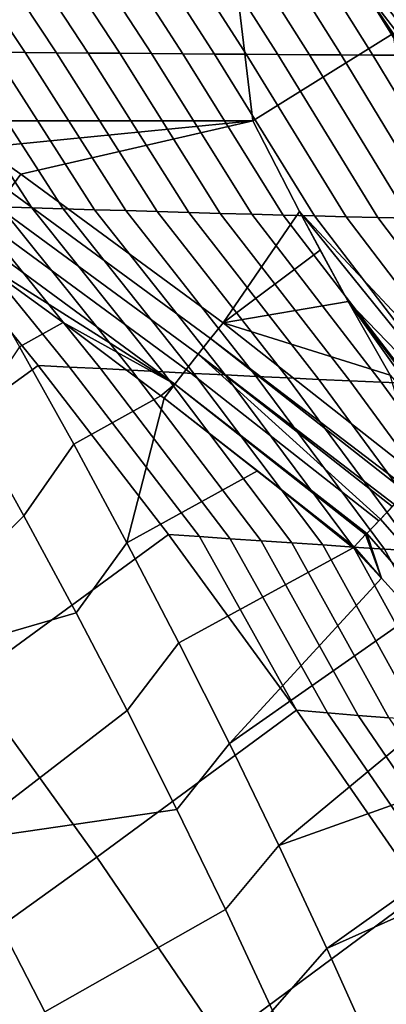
# Model space of a CAD drawing. Header units: metres. Extents: x -109 to 109, y -100 to 58.
# Tile 293 of 642: x -15.58 to -14.47, y -26.48 to -23.49. Entities that reach past the tile are written whole.
import ezdxf

# ---------------------------------------------------------------- set-up
doc = ezdxf.new("R2010")
doc.units = ezdxf.units.M
doc.layers.add('solid_21_062_100_XXX', color=7, linetype='CONTINUOUS')

msp = doc.modelspace()

# ---------------------------------------------------------------- linework, layer by layer
at = {"layer": 'solid_21_062_100_XXX'}
for points in [[(-15.941852, -23.708986, 25.997431), (-15.812408, -23.799999, 25.997431), (-15.50798, -21.937973, 25.997431), (-15.97233, -21.099678, 25.997431)], [(-15.812408, -23.799999, 25.997431), (-14.874475, -23.799999, 25.997431), (-14.999669, -22.750372, 25.997431), (-15.50798, -21.937973, 25.997431)], [(-14.874475, -23.799999, 25.997431), (-14.448833, -23.53458, 25.997431), (-14.999669, -22.750372, 25.997431)], [(-14.44881, -23.534613, 26.844654), (-14.999651, -22.750401, 26.844654), (-14.999669, -22.750372, 25.997431), (-14.448833, -23.53458, 25.997431)], [(-14.556149, -23.375662, 27.018965), (-14.999651, -22.750401, 26.844654), (-14.44881, -23.534613, 26.844654)], [(-15.661621, -23.591179, -19.33008), (-15.969094, -23.13274, -19.679108), (-15.872835, -23.131668, -19.685074), (-15.565894, -23.592136, -19.33811)], [(-15.565894, -23.592136, -19.33811), (-15.872835, -23.131668, -19.685074), (-15.776541, -23.130571, -19.691031), (-15.470127, -23.593052, -19.346142)], [(-15.470127, -23.593052, -19.346142), (-15.776541, -23.130571, -19.691031), (-15.680213, -23.129446, -19.696978), (-15.374319, -23.593925, -19.354174)], [(-15.374319, -23.593925, -19.354174), (-15.680213, -23.129446, -19.696978), (-15.583851, -23.128294, -19.702913), (-15.278472, -23.594757, -19.362206)], [(-15.278472, -23.594757, -19.362206), (-15.583851, -23.128294, -19.702913), (-15.487454, -23.127115, -19.708841), (-15.182586, -23.595547, -19.370239)], [(-15.182586, -23.595547, -19.370239), (-15.487454, -23.127115, -19.708841), (-15.391026, -23.125912, -19.714756), (-15.086661, -23.596296, -19.378271)], [(-15.086661, -23.596296, -19.378271), (-15.391026, -23.125912, -19.714756), (-15.294566, -23.12468, -19.720663), (-14.990699, -23.597002, -19.386305)], [(-14.990699, -23.597002, -19.386305), (-15.294566, -23.12468, -19.720663), (-15.198073, -23.123423, -19.726559), (-14.894698, -23.597668, -19.394337)], [(-14.894698, -23.597668, -19.394337), (-15.198073, -23.123423, -19.726559), (-15.101548, -23.122139, -19.732443), (-14.798661, -23.598291, -19.402369)], [(-14.798661, -23.598291, -19.402369), (-15.101548, -23.122139, -19.732443), (-15.004993, -23.120831, -19.738317), (-14.702587, -23.598873, -19.4104)], [(-14.702587, -23.598873, -19.4104), (-15.004993, -23.120831, -19.738317), (-14.908406, -23.119495, -19.744183), (-14.606477, -23.599415, -19.41843)], [(-14.606477, -23.599415, -19.41843), (-14.908406, -23.119495, -19.744183), (-14.81179, -23.118134, -19.750036), (-14.51033, -23.599915, -19.426458)], [(-14.51033, -23.599915, -19.426458), (-14.81179, -23.118134, -19.750036), (-14.715142, -23.116747, -19.755878), (-14.414147, -23.600374, -19.434486)], [(-14.414147, -23.600374, -19.434486), (-14.715142, -23.116747, -19.755878), (-14.618465, -23.115334, -19.761711), (-14.31793, -23.600792, -19.442514)], [(-14.31793, -23.600792, -19.442514), (-14.618465, -23.115334, -19.761711), (-14.52176, -23.113895, -19.767532), (-14.221679, -23.601168, -19.450539)], [(-14.221679, -23.601168, -19.450539), (-14.52176, -23.113895, -19.767532), (-14.425025, -23.112432, -19.773344), (-14.125392, -23.601503, -19.458563)], [(-13.894753, -24.051748, 27.529186), (-14.464581, -23.309134, 27.529186), (-14.507099, -23.340025, 27.362629), (-13.935596, -24.084824, 27.362629)], [(-13.935596, -24.084824, 27.362629), (-14.507099, -23.340025, 27.362629), (-14.5377, -23.362257, 27.192122), (-13.964991, -24.108627, 27.192122)], [(-13.964991, -24.108627, 27.192122), (-14.5377, -23.362257, 27.192122), (-14.556149, -23.375662, 27.018965), (-13.982713, -24.122978, 27.018965)], [(-13.982713, -24.122978, 27.018965), (-14.556149, -23.375662, 27.018965), (-14.44881, -23.534613, 26.844654)], [(-14.732867, -24.075382, 26.000879), (-14.290224, -24.549013, 25.997431), (-14.448833, -23.53458, 25.997431), (-14.874475, -23.799999, 25.997431)], [(-15.640849, -24.060579, -18.976961), (-15.948549, -23.588053, -19.305994), (-15.852949, -23.589138, -19.314022), (-15.545694, -24.06362, -18.987137)], [(-15.545694, -24.06362, -18.987137), (-15.852949, -23.589138, -19.314022), (-15.757306, -23.590179, -19.32205), (-15.450491, -24.066601, -18.997322)], [(-15.450491, -24.066601, -18.997322), (-15.757306, -23.590179, -19.32205), (-15.661621, -23.591179, -19.33008), (-15.355239, -24.069525, -19.007521)], [(-15.355239, -24.069525, -19.007521), (-15.661621, -23.591179, -19.33008), (-15.565894, -23.592136, -19.33811), (-15.259939, -24.072392, -19.017729)], [(-15.259939, -24.072392, -19.017729), (-15.565894, -23.592136, -19.33811), (-15.470127, -23.593052, -19.346142), (-15.164593, -24.075199, -19.02795)], [(-15.164593, -24.075199, -19.02795), (-15.470127, -23.593052, -19.346142), (-15.374319, -23.593925, -19.354174), (-15.069201, -24.07795, -19.038179)], [(-15.069201, -24.07795, -19.038179), (-15.374319, -23.593925, -19.354174), (-15.278472, -23.594757, -19.362206), (-14.973763, -24.080643, -19.048422)], [(-14.973763, -24.080643, -19.048422), (-15.278472, -23.594757, -19.362206), (-15.182586, -23.595547, -19.370239), (-14.87828, -24.083279, -19.058672)], [(-14.87828, -24.083279, -19.058672), (-15.182586, -23.595547, -19.370239), (-15.086661, -23.596296, -19.378271), (-14.782753, -24.085855, -19.068932)], [(-14.782753, -24.085855, -19.068932), (-15.086661, -23.596296, -19.378271), (-14.990699, -23.597002, -19.386305), (-14.687181, -24.088375, -19.079201)], [(-14.687181, -24.088375, -19.079201), (-14.990699, -23.597002, -19.386305), (-14.894698, -23.597668, -19.394337), (-14.591568, -24.090839, -19.089479)], [(-14.591568, -24.090839, -19.089479), (-14.894698, -23.597668, -19.394337), (-14.798661, -23.598291, -19.402369), (-14.495911, -24.093245, -19.099768)], [(-14.495911, -24.093245, -19.099768), (-14.798661, -23.598291, -19.402369), (-14.702587, -23.598873, -19.4104), (-14.400211, -24.095594, -19.110062)], [(-14.400211, -24.095594, -19.110062), (-14.702587, -23.598873, -19.4104), (-14.606477, -23.599415, -19.41843), (-14.30447, -24.097885, -19.120367)], [(-14.30447, -24.097885, -19.120367), (-14.606477, -23.599415, -19.41843), (-14.51033, -23.599915, -19.426458), (-14.208687, -24.100121, -19.130678)], [(-14.208687, -24.100121, -19.130678), (-14.51033, -23.599915, -19.426458), (-14.414147, -23.600374, -19.434486), (-14.112863, -24.102297, -19.140997)], [(-15.695461, -23.880623, 25.997726), (-14.874475, -23.799999, 25.997431), (-15.812408, -23.799999, 25.997431)], [(-15.695461, -23.880623, 25.997726), (-15.579159, -23.962149, 25.998627), (-14.874475, -23.799999, 25.997431)], [(-14.96484, -24.413061, 26.014528), (-14.732867, -24.075382, 26.000879), (-14.874475, -23.799999, 25.997431), (-15.579159, -23.962149, 25.998627)], [(-15.615525, -24.01141, 25.995594), (-15.579159, -23.962149, 25.998627), (-15.695461, -23.880623, 25.997726)], [(-15.002839, -24.460897, 26.01346), (-14.96484, -24.413061, 26.014528), (-15.579159, -23.962149, 25.998627), (-15.615525, -24.01141, 25.995594)], [(-15.040286, -24.508427, 26.00495), (-15.002839, -24.460897, 26.01346), (-15.615525, -24.01141, 25.995594), (-15.651345, -24.06004, 25.985092)], [(-15.525599, -24.542353, -18.649858), (-16.131132, -24.980812, -18.228146), (-16.532995, -24.485664, -18.517805), (-15.926016, -24.051109, -18.946514)], [(-15.431284, -24.547359, -18.662207), (-15.525599, -24.542353, -18.649858), (-15.926016, -24.051109, -18.946514), (-15.831011, -24.054323, -18.95665)], [(-15.431284, -24.547359, -18.662207), (-15.831011, -24.054323, -18.95665), (-15.735955, -24.05748, -18.966799), (-15.336912, -24.552292, -18.674576)], [(-15.336912, -24.552292, -18.674576), (-15.735955, -24.05748, -18.966799), (-15.640849, -24.060579, -18.976961), (-15.242486, -24.557152, -18.686968)], [(-15.076606, -24.554949, 25.989128), (-15.040286, -24.508427, 26.00495), (-15.651345, -24.06004, 25.985092), (-15.68608, -24.107309, 25.967278)], [(-15.242486, -24.557152, -18.686968), (-15.640849, -24.060579, -18.976961), (-15.545694, -24.06362, -18.987137), (-15.148005, -24.561937, -18.699381)], [(-15.148005, -24.561937, -18.699381), (-15.545694, -24.06362, -18.987137), (-15.450491, -24.066601, -18.997322), (-15.053471, -24.566648, -18.711817)], [(-15.053471, -24.566648, -18.711817), (-15.450491, -24.066601, -18.997322), (-15.355239, -24.069525, -19.007521), (-14.958883, -24.571285, -18.724272)], [(-14.958883, -24.571285, -18.724272), (-15.355239, -24.069525, -19.007521), (-15.259939, -24.072392, -19.017729), (-14.864243, -24.57585, -18.736746)], [(-14.864243, -24.57585, -18.736746), (-15.259939, -24.072392, -19.017729), (-15.164593, -24.075199, -19.02795), (-14.76955, -24.580339, -18.749241)], [(-14.76955, -24.580339, -18.749241), (-15.164593, -24.075199, -19.02795), (-15.069201, -24.07795, -19.038179), (-14.674807, -24.584757, -18.761755)], [(-14.674807, -24.584757, -18.761755), (-15.069201, -24.07795, -19.038179), (-14.973763, -24.080643, -19.048422), (-14.580013, -24.5891, -18.774286)], [(-14.580013, -24.5891, -18.774286), (-14.973763, -24.080643, -19.048422), (-14.87828, -24.083279, -19.058672), (-14.485168, -24.59337, -18.786839)], [(-14.96484, -24.413061, 26.014528), (-14.670655, -24.192244, 26.004427), (-14.732867, -24.075382, 26.000879)], [(-14.485168, -24.59337, -18.786839), (-14.87828, -24.083279, -19.058672), (-14.782753, -24.085855, -19.068932), (-14.390275, -24.597567, -18.799406)], [(-14.390275, -24.597567, -18.799406), (-14.782753, -24.085855, -19.068932), (-14.687181, -24.088375, -19.079201), (-14.295333, -24.601692, -18.811993)], [(-14.142001, -24.807844, 26.000853), (-14.290224, -24.549013, 25.997431), (-14.732867, -24.075382, 26.000879)], [(-14.58528, -24.348516, 26.011116), (-14.732867, -24.075382, 26.000879), (-14.670655, -24.192244, 26.004427)], [(-14.142001, -24.807844, 26.000853), (-14.732867, -24.075382, 26.000879), (-14.58528, -24.348516, 26.011116)], [(-14.295333, -24.601692, -18.811993), (-14.687181, -24.088375, -19.079201), (-14.591568, -24.090839, -19.089479), (-14.200343, -24.605743, -18.824594)], [(-14.200343, -24.605743, -18.824594), (-14.591568, -24.090839, -19.089479), (-14.495911, -24.093245, -19.099768), (-14.105305, -24.609722, -18.837215)], [(-14.105305, -24.609722, -18.837215), (-14.495911, -24.093245, -19.099768), (-14.400211, -24.095594, -19.110062), (-14.010219, -24.613626, -18.84985)], [(-15.111256, -24.599766, 25.966228), (-15.076606, -24.554949, 25.989128), (-15.68608, -24.107309, 25.967278), (-15.719207, -24.152506, 25.942419)], [(-15.111256, -24.599766, 25.966228), (-15.719207, -24.152506, 25.942419), (-15.750229, -24.19495, 25.910889)], [(-15.450645, -24.411722, 25.92112), (-15.750229, -24.19495, 25.910889), (-15.582264, -24.486431, 25.826975)], [(-15.111256, -24.599766, 25.966228), (-15.750229, -24.19495, 25.910889), (-15.450645, -24.411722, 25.92112)], [(-14.96484, -24.413061, 26.014528), (-14.58528, -24.348516, 26.011116), (-14.670655, -24.192244, 26.004427)], [(-14.96484, -24.413061, 26.014528), (-14.458447, -24.572069, 26.024559), (-14.58528, -24.348516, 26.011116)], [(-14.277209, -24.780272, 26.021896), (-14.58528, -24.348516, 26.011116), (-14.458447, -24.572069, 26.024559)], [(-14.277209, -24.780272, 26.021896), (-14.095791, -24.988293, 26.020733), (-14.58528, -24.348516, 26.011116)], [(-14.142001, -24.807844, 26.000853), (-14.58528, -24.348516, 26.011116), (-14.095791, -24.988293, 26.020733), (-13.97708, -25.077391, 26.011074)], [(-15.154032, -24.634331, 25.935986), (-15.450645, -24.411722, 25.92112), (-15.582264, -24.486431, 25.826975), (-15.417692, -24.781988, 25.75099)], [(-15.111256, -24.599766, 25.966228), (-15.450645, -24.411722, 25.92112), (-15.154032, -24.634331, 25.935986)], [(-14.401451, -24.919075, 26.052021), (-14.367054, -24.883854, 26.050959), (-14.96484, -24.413061, 26.014528), (-15.002839, -24.460897, 26.01346)], [(-14.96484, -24.413061, 26.014528), (-14.367054, -24.883854, 26.050959), (-14.458447, -24.572069, 26.024559)], [(-15.569653, -24.999432, 25.57926), (-15.417692, -24.781988, 25.75099), (-15.582264, -24.486431, 25.826975), (-15.7315, -24.709156, 25.64883)], [(-15.002839, -24.460897, 26.01346), (-15.040286, -24.508427, 26.00495), (-14.445128, -24.964457, 26.046324), (-14.409523, -24.927439, 26.051571)], [(-15.002839, -24.460897, 26.01346), (-14.409523, -24.927439, 26.051571), (-14.401451, -24.919075, 26.052021)], [(-15.040286, -24.508427, 26.00495), (-15.076606, -24.554949, 25.989128), (-14.492967, -25.014505, 26.030556), (-14.487865, -25.00915, 26.032738)], [(-15.040286, -24.508427, 26.00495), (-14.451707, -24.971317, 26.044762), (-14.445128, -24.964457, 26.046324)], [(-15.040286, -24.508427, 26.00495), (-14.487865, -25.00915, 26.032738), (-14.451707, -24.971317, 26.044762)], [(-15.130495, -25.055504, -18.384859), (-15.735909, -25.498131, -17.969793), (-16.131132, -24.980812, -18.228146), (-15.525599, -24.542353, -18.649858)], [(-15.03705, -25.06212, -18.399496), (-15.130495, -25.055504, -18.384859), (-15.525599, -24.542353, -18.649858), (-15.431284, -24.547359, -18.662207)], [(-15.03705, -25.06212, -18.399496), (-15.431284, -24.547359, -18.662207), (-15.336912, -24.552292, -18.674576), (-14.943545, -25.068647, -18.414165)], [(-14.943545, -25.068647, -18.414165), (-15.336912, -24.552292, -18.674576), (-15.242486, -24.557152, -18.686968), (-14.849979, -25.075085, -18.428864)], [(-14.849979, -25.075085, -18.428864), (-15.242486, -24.557152, -18.686968), (-15.148005, -24.561937, -18.699381), (-14.756354, -25.081432, -18.44359)], [(-14.756354, -25.081432, -18.44359), (-15.148005, -24.561937, -18.699381), (-15.053471, -24.566648, -18.711817), (-14.662671, -25.08769, -18.458347)], [(-15.076606, -24.554949, 25.989128), (-15.111256, -24.599766, 25.966228), (-14.528922, -25.052416, 26.011486), (-14.492967, -25.014505, 26.030556)], [(-14.662671, -25.08769, -18.458347), (-15.053471, -24.566648, -18.711817), (-14.958883, -24.571285, -18.724272), (-14.56893, -25.093859, -18.473133)], [(-14.56893, -25.093859, -18.473133), (-14.958883, -24.571285, -18.724272), (-14.864243, -24.57585, -18.736746), (-14.475131, -25.099939, -18.487946)], [(-14.475131, -25.099939, -18.487946), (-14.864243, -24.57585, -18.736746), (-14.76955, -24.580339, -18.749241), (-14.381275, -25.10593, -18.502785)], [(-15.111256, -24.599766, 25.966228), (-15.154032, -24.634331, 25.935986), (-15.143735, -24.642202, 25.936592)], [(-15.111256, -24.599766, 25.966228), (-15.143735, -24.642202, 25.936592), (-14.567719, -25.093485, 25.982912), (-14.532557, -25.056259, 26.009182)], [(-15.111256, -24.599766, 25.966228), (-14.532557, -25.056259, 26.009182), (-14.528922, -25.052416, 26.011486)], [(-14.381275, -25.10593, -18.502785), (-14.76955, -24.580339, -18.749241), (-14.674807, -24.584757, -18.761755), (-14.287364, -25.111832, -18.517653)], [(-14.287364, -25.111832, -18.517653), (-14.674807, -24.584757, -18.761755), (-14.580013, -24.5891, -18.774286), (-14.193398, -25.117645, -18.532545)], [(-14.193398, -25.117645, -18.532545), (-14.580013, -24.5891, -18.774286), (-14.485168, -24.59337, -18.786839), (-14.099376, -25.123369, -18.547462)], [(-14.099376, -25.123369, -18.547462), (-14.485168, -24.59337, -18.786839), (-14.390275, -24.597567, -18.799406), (-14.0053, -25.129004, -18.562405)], [(-15.143735, -24.642202, 25.936592), (-15.154032, -24.634331, 25.935986), (-15.417692, -24.781988, 25.75099), (-15.256637, -25.081404, 25.682991)], [(-14.860453, -24.862484, 25.955828), (-15.143735, -24.642202, 25.936592), (-15.256637, -25.081404, 25.682991)], [(-14.567719, -25.093485, 25.982912), (-15.143735, -24.642202, 25.936592), (-14.860453, -24.862484, 25.955828)], [(-16.339973, -24.982811, 25.238417), (-16.051008, -25.480356, 25.132221), (-15.569653, -24.999432, 25.57926), (-15.7315, -24.709156, 25.64883)], [(-15.411268, -25.293329, 25.517345), (-15.256637, -25.081404, 25.682991), (-15.417692, -24.781988, 25.75099), (-15.569653, -24.999432, 25.57926)], [(-15.256637, -25.081404, 25.682991), (-15.099218, -25.384451, 25.62303), (-14.569968, -25.095871, 25.980967), (-14.860453, -24.862484, 25.955828)], [(-14.567719, -25.093485, 25.982912), (-14.860453, -24.862484, 25.955828), (-14.569968, -25.095871, 25.980967)], [(-14.285618, -25.241161, 26.029329), (-14.242126, -25.197515, 26.043306), (-14.445128, -24.964457, 26.046324), (-14.487865, -25.00915, 26.032738)], [(-14.487865, -25.00915, 26.032738), (-14.445128, -24.964457, 26.046324), (-14.451707, -24.971317, 26.044762)], [(-16.051008, -25.480356, 25.132221), (-15.411268, -25.293329, 25.517345), (-15.569653, -24.999432, 25.57926)], [(-14.327312, -25.283451, 26.007729), (-14.285618, -25.241161, 26.029329), (-14.487865, -25.00915, 26.032738), (-14.528922, -25.052416, 26.011486)], [(-14.528922, -25.052416, 26.011486), (-14.487865, -25.00915, 26.032738), (-14.492967, -25.014505, 26.030556)], [(-14.532557, -25.056259, 26.009182), (-14.48412, -25.188427, 25.980612), (-14.528922, -25.052416, 26.011486)], [(-14.327312, -25.283451, 26.007729), (-14.528922, -25.052416, 26.011486), (-14.48412, -25.188427, 25.980612), (-14.384803, -25.297394, 25.981033)], [(-14.741923, -25.588984, -18.15233), (-15.348546, -26.036022, -17.743546), (-15.735909, -25.498131, -17.969793), (-15.130495, -25.055504, -18.384859)], [(-15.256462, -25.590633, 25.463131), (-15.099218, -25.384451, 25.62303), (-15.256637, -25.081404, 25.682991), (-15.411268, -25.293329, 25.517345)], [(-15.03705, -25.06212, -18.399496), (-14.741923, -25.588984, -18.15233), (-15.130495, -25.055504, -18.384859)], [(-14.943545, -25.068647, -18.414165), (-14.64861, -25.597092, -18.169483), (-14.741923, -25.588984, -18.15233), (-15.03705, -25.06212, -18.399496)], [(-14.64861, -25.597092, -18.169483), (-14.943545, -25.068647, -18.414165), (-14.849979, -25.075085, -18.428864), (-14.555229, -25.605093, -18.186674)], [(-14.555229, -25.605093, -18.186674), (-14.849979, -25.075085, -18.428864), (-14.756354, -25.081432, -18.44359), (-14.461783, -25.612988, -18.203903)], [(-14.461783, -25.612988, -18.203903), (-14.756354, -25.081432, -18.44359), (-14.662671, -25.08769, -18.458347), (-14.368273, -25.620775, -18.221169)], [(-14.567719, -25.093485, 25.982912), (-14.48412, -25.188427, 25.980612), (-14.532557, -25.056259, 26.009182)], [(-15.099218, -25.384451, 25.62303), (-14.945557, -25.690897, 25.571152), (-14.48412, -25.188427, 25.980612), (-14.569968, -25.095871, 25.980967)], [(-14.368273, -25.620775, -18.221169), (-14.662671, -25.08769, -18.458347), (-14.56893, -25.093859, -18.473133), (-14.274697, -25.628456, -18.238472)], [(-14.567719, -25.093485, 25.982912), (-14.569968, -25.095871, 25.980967), (-14.48412, -25.188427, 25.980612)], [(-14.274697, -25.628456, -18.238472), (-14.56893, -25.093859, -18.473133), (-14.475131, -25.099939, -18.487946), (-14.181058, -25.636032, -18.255808)], [(-14.181058, -25.636032, -18.255808), (-14.475131, -25.099939, -18.487946), (-14.381275, -25.10593, -18.502785), (-14.087356, -25.643499, -18.27318)], [(-14.945557, -25.690897, 25.571152), (-14.384803, -25.297394, 25.981033), (-14.48412, -25.188427, 25.980612)], [(-16.051008, -25.480356, 25.132221), (-15.772844, -25.988274, 25.048698), (-15.256462, -25.590633, 25.463131), (-15.411268, -25.293329, 25.517345)], [(-14.79577, -26.000513, 25.527397), (-14.20006, -25.505575, 25.984373), (-14.384803, -25.297394, 25.981033), (-14.945557, -25.690897, 25.571152)], [(-15.105346, -25.891132, 25.41666), (-14.945557, -25.690897, 25.571152), (-15.099218, -25.384451, 25.62303), (-15.256462, -25.590633, 25.463131)], [(-15.348546, -26.036022, -17.743546), (-15.943788, -26.463545, -17.315996), (-16.329485, -25.920303, -17.536808), (-15.735909, -25.498131, -17.969793)], [(-14.79577, -26.000513, 25.527397), (-14.015185, -25.721603, 25.991219), (-14.20006, -25.505575, 25.984373)], [(-15.772844, -25.988274, 25.048698), (-15.105346, -25.891132, 25.41666), (-15.256462, -25.590633, 25.463131)], [(-14.361083, -26.141146, -17.95299), (-14.970239, -26.592825, -17.550104), (-15.348546, -26.036022, -17.743546), (-14.741923, -25.588984, -18.15233)], [(-14.268834, -26.150488, -17.972582), (-14.361083, -26.141146, -17.95299), (-14.741923, -25.588984, -18.15233), (-14.64861, -25.597092, -18.169483)], [(-14.268834, -26.150488, -17.972582), (-14.64861, -25.597092, -18.169483), (-14.555229, -25.605093, -18.186674), (-14.176514, -26.159708, -17.992218)], [(-14.176514, -26.159708, -17.992218), (-14.555229, -25.605093, -18.186674), (-14.461783, -25.612988, -18.203903), (-14.084124, -26.168806, -18.011896)], [(-14.95803, -26.194603, 25.377962), (-14.79577, -26.000513, 25.527397), (-14.945557, -25.690897, 25.571152), (-15.105346, -25.891132, 25.41666)], [(-14.79577, -26.000513, 25.527397), (-14.649969, -26.313065, 25.491798), (-13.942253, -25.809162, 25.994915), (-14.015185, -25.721603, 25.991219)], [(-14.649969, -26.313065, 25.491798), (-13.830255, -25.945673, 26.001966), (-13.942253, -25.809162, 25.994915)], [(-15.772844, -25.988274, 25.048698), (-15.506081, -26.505465, 24.988022), (-14.95803, -26.194603, 25.377962), (-15.105346, -25.891132, 25.41666)], [(-14.649969, -26.313065, 25.491798), (-14.508265, -26.628311, 25.464382), (-13.651058, -26.167717, 26.017368), (-13.830255, -25.945673, 26.001966)], [(-15.999285, -26.885868, 24.590319), (-15.506081, -26.505465, 24.988022), (-15.772844, -25.988274, 25.048698), (-16.269691, -26.376335, 24.638067)], [(-14.81462, -26.50083, 25.347067), (-14.649969, -26.313065, 25.491798), (-14.79577, -26.000513, 25.527397), (-14.95803, -26.194603, 25.377962)], [(-14.970239, -26.592825, -17.550104), (-15.568542, -27.025976, -17.127605), (-15.943788, -26.463545, -17.315996), (-15.348546, -26.036022, -17.743546)], [(-13.989147, -26.710283, -17.787453), (-14.602158, -27.166821, -17.390066), (-14.970239, -26.592825, -17.550104), (-14.361083, -26.141146, -17.95299)], [(-14.508265, -26.628311, 25.464382), (-14.370768, -26.94602, 25.445169), (-13.477339, -26.388102, 26.037123), (-13.651058, -26.167717, 26.017368)], [(-15.506081, -26.505465, 24.988022), (-15.251293, -27.030817, 24.950327), (-14.81462, -26.50083, 25.347067), (-14.95803, -26.194603, 25.377962)], [(-14.675222, -26.809586, 25.323997), (-14.508265, -26.628311, 25.464382), (-14.649969, -26.313065, 25.491798), (-14.81462, -26.50083, 25.347067)], [(-15.568542, -27.025976, -17.127605), (-16.152481, -27.433653, -16.689386), (-16.523613, -26.865435, -16.873598), (-15.943788, -26.463545, -17.315996)]]:
    msp.add_3dface(points, dxfattribs=at)

doc.saveas('drawing.dxf')
